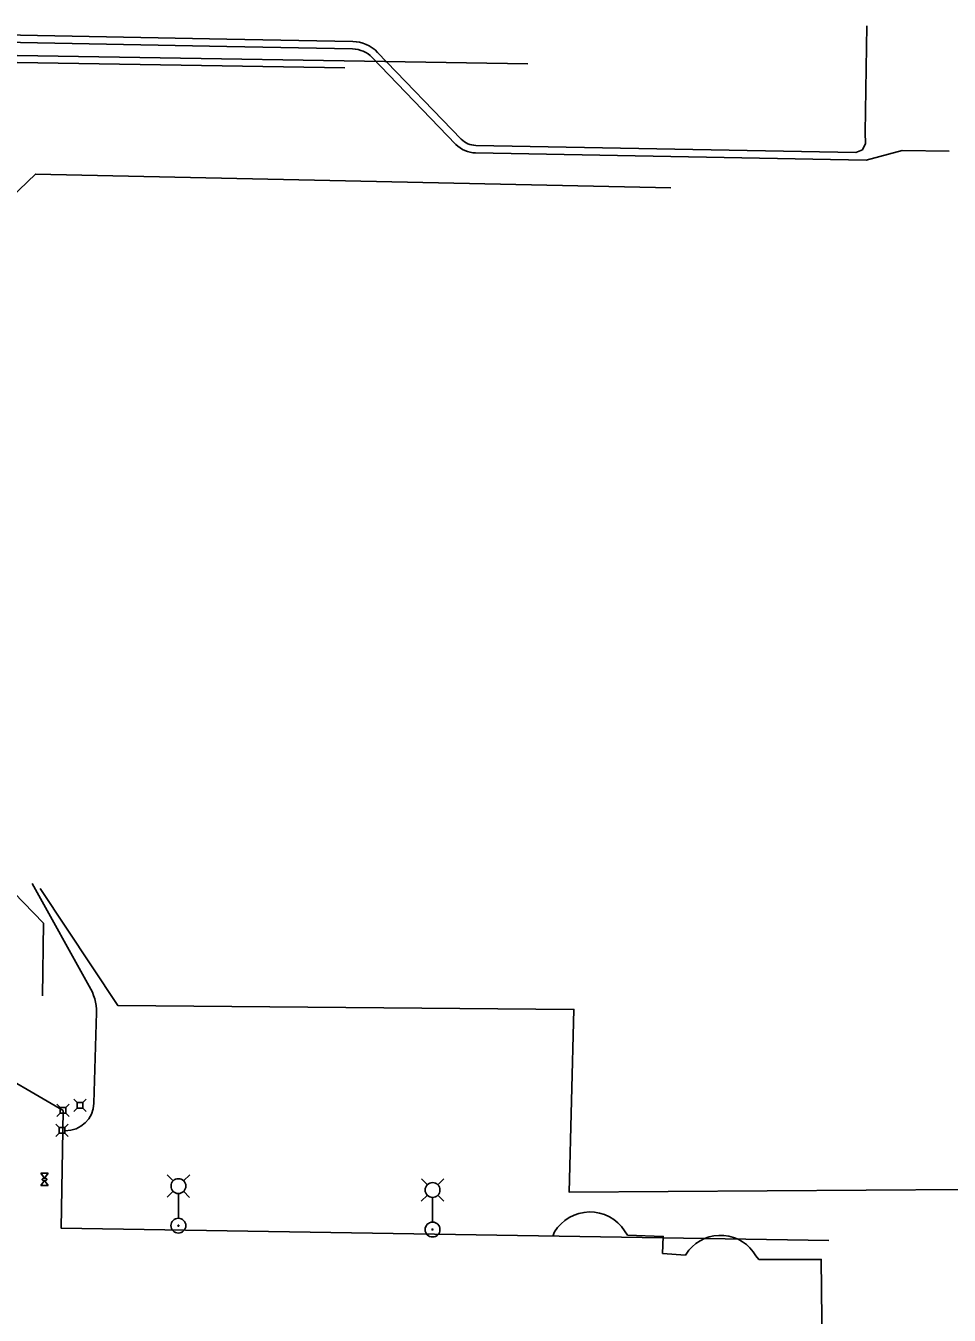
# Model space of a CAD drawing. Extents: x 596028 to 606371, y 330010 to 403088.
# Drawn here: x 603840 to 604333, y 350562 to 351251 of the extents above; entities that cross this region are included whole.
import ezdxf

# ---------------------------------------------------------------- set-up
doc = ezdxf.new("R2010")
doc.units = 0
for name, color, linetype in [('E_LTG', 7, 'Continuous'), ('E_UTL_E', 7, 'Continuous'), ('E_UTL_E_Bold', 7, 'Continuous'), ('E_UTL_E_UG', 7, 'Continuous'), ('E_UTL_T_UG', 7, 'Continuous'), ('E_UTL_TV', 7, 'Continuous'), ('E_UTL_TV_UG', 7, 'Continuous'), ('E_UTL_W_UG', 7, 'Continuous')]:
    doc.layers.add(name, color=color, linetype=linetype)

msp = doc.modelspace()

# ---------------------------------------------------------------- linework, layer by layer
at = {"layer": 'E_LTG'}
for points in [[(603918.43, 350634.22), (603915.21, 350637.45)], [(603923.97, 350634.21), (603927.21, 350637.44)], [(604054.18, 350632.11), (604050.95, 350635.34)], [(604059.72, 350632.1), (604062.95, 350635.33)], [(603918.42, 350628.68), (603915.19, 350625.45)], [(603921.2, 350627.42), (603921.18, 350614.37)], [(603923.96, 350628.67), (603927.19, 350625.43)], [(604054.17, 350626.57), (604050.94, 350623.34)], [(604056.94, 350625.31), (604056.93, 350612.26)], [(604059.71, 350626.56), (604062.94, 350623.33)]]:
    msp.add_lwpolyline(points, dxfattribs=at)
for centre, radius in [((603921.2, 350631.44), 3.96), ((604056.95, 350629.33), 3.96), ((603921.18, 350610.34), 3.96), ((603921.18, 350610.34), 0.303), ((604056.93, 350608.24), 3.96), ((604056.93, 350608.24), 0.303)]:
    msp.add_circle(centre, radius, dxfattribs=at)
at = {"layer": 'E_UTL_E'}
for points in [[(603857.94, 350673.41), (603856.18, 350675.16)], [(603861.03, 350673.41), (603857.94, 350673.41)], [(603857.94, 350673.41), (603857.94, 350670.32)], [(603861.03, 350673.41), (603862.78, 350675.16)], [(603861.03, 350670.32), (603861.03, 350673.41)], [(603857.43, 350662.77), (603855.68, 350664.53)], [(603857.94, 350670.32), (603856.18, 350668.56)], [(603857.94, 350670.32), (603861.03, 350670.32)], [(603860.52, 350662.77), (603862.28, 350664.53)], [(603861.03, 350670.32), (603862.78, 350668.56)], [(603857.43, 350659.68), (603855.68, 350657.93)], [(603860.52, 350662.77), (603857.43, 350662.77)], [(603857.43, 350662.77), (603857.43, 350659.68)], [(603857.43, 350659.68), (603860.52, 350659.68)], [(603860.52, 350659.68), (603860.52, 350662.77)], [(603860.52, 350659.68), (603862.28, 350657.93)]]:
    msp.add_lwpolyline(points, dxfattribs=at)
at = {"layer": 'E_UTL_E_Bold'}
for points in [[(603847.75, 350638.3), (603851.56, 350638.3)], [(603849.65, 350635.63), (603847.75, 350638.3)], [(603851.56, 350638.3), (603849.65, 350635.63)], [(603849.65, 350634.36), (603847.75, 350631.7)], [(603847.75, 350631.7), (603851.56, 350631.7)], [(603850.92, 350635), (603850.9, 350635.12), (603850.83, 350635.23), (603850.72, 350635.34), (603850.57, 350635.43), (603850.39, 350635.51), (603850.18, 350635.57), (603849.95, 350635.61), (603849.71, 350635.63), (603849.47, 350635.62), (603849.24, 350635.6), (603849.02, 350635.55), (603848.82, 350635.48), (603848.65, 350635.39), (603848.52, 350635.29), (603848.43, 350635.17), (603848.39, 350635.06), (603848.39, 350634.94), (603848.43, 350634.82), (603848.52, 350634.7), (603848.65, 350634.6), (603848.82, 350634.52), (603849.02, 350634.45), (603849.24, 350634.4), (603849.47, 350634.37), (603849.71, 350634.36), (603849.95, 350634.38), (603850.18, 350634.42), (603850.39, 350634.48), (603850.57, 350634.56), (603850.72, 350634.65), (603850.83, 350634.76), (603850.9, 350634.88), (603850.92, 350635)], [(603851.56, 350631.7), (603849.65, 350634.36)]]:
    msp.add_lwpolyline(points, dxfattribs=at)
at = {"layer": 'E_UTL_E_UG'}
for p, q in [((604027.59, 351236.9), (604072.3, 351190.54)), ((604024.71, 351234.12), (604069.42, 351187.77)), ((604079.94, 351183.18), (604288.65, 351179.37)), ((604288.65, 351179.37), (604307.83, 351184.49)), ((604307.83, 351184.49), (604332.92, 351184.19)), ((603843.06, 350793.08), (603873.46, 350738.23)), ((603877.39, 350724.14), (603876.02, 350675.64)), ((604179.86, 350595.46), (604191.98, 350594.6))]:
    msp.add_line(p, q, dxfattribs=at)
for points in [[(604014.28, 351242.7), (603947.07, 351244.01), (603625.37, 351250.21)], [(604288.87, 351251.08), (604288.01, 351194.05), (604288.17, 351188.16), (604286.55, 351184.75)], [(603625.29, 351246.21), (603946.99, 351240.01), (604014.2, 351238.7)], [(604080.04, 351187.18), (604283.02, 351183.44), (604286.55, 351184.75)], [(604450.67, 350647.07), (604446.96, 350643.1), (604447.17, 350630.37), (604129.96, 350628.11), (604132.42, 350725.83), (603888.87, 350727.82), (603847.42, 350790.33)], [(603859.63, 350671.8), (603815.44, 350697.37), (603820.52, 350713.92), (603805.19, 350735.08)], [(603859.63, 350671.8), (603858.62, 350608.91), (604268.72, 350602.32)], [(604161.14, 350605.29), (604159.5, 350607.54), (604157.84, 350609.78), (604155.92, 350611.8), (604153.76, 350613.56), (604151.39, 350615.03), (604148.85, 350616.19), (604146.19, 350617.01), (604143.44, 350617.5), (604140.66, 350617.63), (604137.88, 350617.41), (604135.15, 350616.84), (604132.51, 350615.93), (604130.01, 350614.69), (604127.69, 350613.14), (604125.58, 350611.32), (604123.72, 350609.24), (604122.14, 350606.94), (604121.19, 350604.69)], [(604161.14, 350605.29), (604180.18, 350604.59), (604179.86, 350595.46)], [(604191.98, 350594.6), (604193.82, 350597.15), (604195.62, 350599.08), (604197.63, 350600.79), (604199.84, 350602.23), (604202.2, 350603.4), (604204.69, 350604.28), (604207.26, 350604.86), (604209.88, 350605.12), (604212.52, 350605.06), (604215.13, 350604.69), (604217.68, 350604), (604220.12, 350603.02), (604222.43, 350601.74), (604224.57, 350600.2), (604226.51, 350598.42), (604228.22, 350596.41), (604229.68, 350594.21), (604231.2, 350592.29)], [(604231.2, 350592.29), (604264.56, 350592.31), (604265.15, 350544.34), (604292.65, 350543.42), (604367.62, 350540.71), (604367, 350472.08)]]:
    msp.add_lwpolyline(points, dxfattribs=at)
for centre, radius, start, end in [((604013.91, 351223.7), 15, 43.96701, 88.88802), ((604013.91, 351223.7), 19, 43.96701, 88.88802), ((604080.21, 351198.18), 15, 223.96701, 268.95422), ((604080.21, 351198.18), 11, 223.96701, 268.95422), ((603852.39, 350724.77), 25, 358.55888, 32.58385), ((603861.03, 350676.02), 15, 268.55888, 358.55888)]:
    msp.add_arc(centre, radius, start, end, dxfattribs=at)
at = {"layer": 'E_UTL_T_UG'}
msp.add_line((603608.24, 351238.94), (604107.79, 351230.77), dxfattribs=at)
at = {"layer": 'E_UTL_TV'}
for points in [[(603867.08, 350676.07), (603865.32, 350677.82)], [(603867.08, 350672.97), (603865.32, 350671.22)], [(603870.17, 350676.07), (603867.08, 350676.07)], [(603867.08, 350676.07), (603867.08, 350672.97)], [(603867.08, 350672.97), (603870.17, 350672.97)], [(603870.17, 350676.07), (603871.92, 350677.82)], [(603870.17, 350672.97), (603870.17, 350676.07)], [(603870.17, 350672.97), (603871.92, 350671.22)]]:
    msp.add_lwpolyline(points, dxfattribs=at)
at = {"layer": 'E_UTL_TV_UG'}
msp.add_line((603611.82, 351235.19), (604010.13, 351228.69), dxfattribs=at)
at = {"layer": 'E_UTL_W_UG'}
msp.add_lwpolyline([(603848.58, 350733.11), (603849.18, 350771.81), (603743.07, 350881.3), (603749.01, 351080.21), (603844.81, 351171.86), (604184.2, 351164.46)], dxfattribs=at)

doc.saveas('drawing.dxf')
